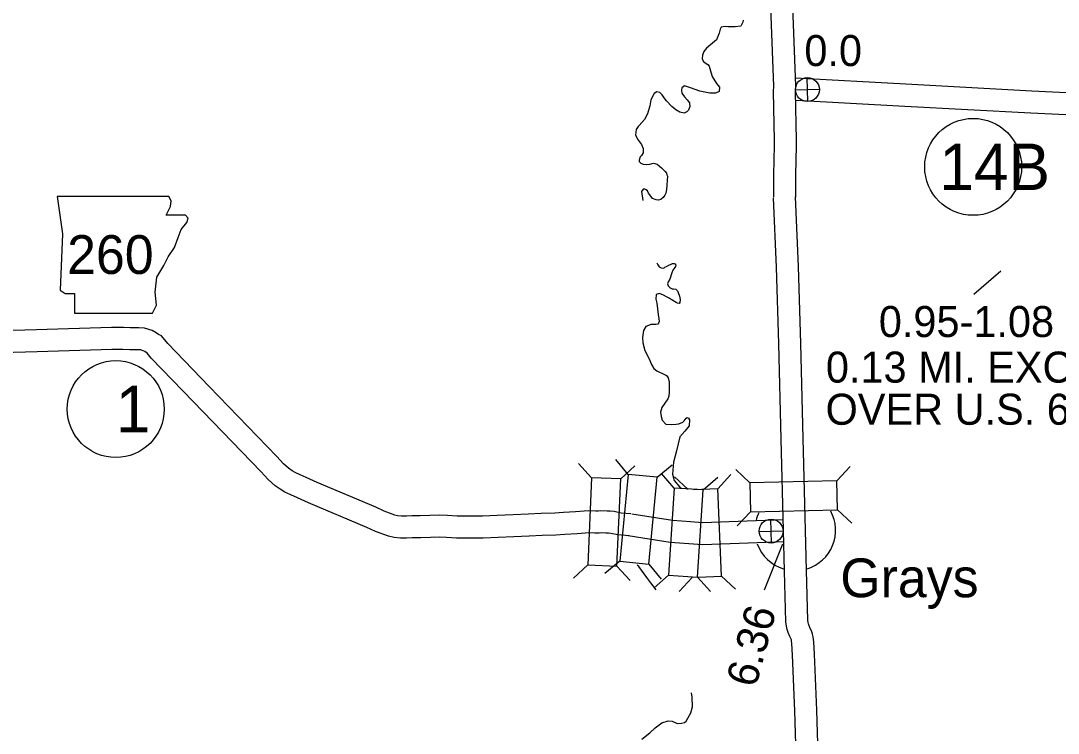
# Model space of a CAD drawing. Extents: x -939622 to -934222, y 1383701 to 1385301.
# Drawn here: x -936028.06 to -935985.66, y 1384416.62 to 1384445.72 of the extents above; entities that cross this region are included whole.
import ezdxf

# ---------------------------------------------------------------- set-up
doc = ezdxf.new("R2010")
doc.units = 0
for name, color, linetype in [('Level 10', 7, 'Continuous'), ('Level 15', 7, 'Continuous'), ('Level 20', 7, 'Continuous'), ('Level 21', 7, 'Continuous'), ('Level 24', 7, 'Continuous'), ('Level 25', 7, 'Continuous'), ('Level 26', 7, 'Continuous'), ('Level 27', 7, 'Continuous'), ('Level 9', 7, 'Continuous')]:
    doc.layers.add(name, color=color, linetype=linetype)

msp = doc.modelspace()

# ---------------------------------------------------------------- linework, layer by layer
at = {"layer": 'Level 10'}
for points in [[(-935997.505, 1384449.181), (-935997.404, 1384445.898), (-935997.302, 1384443.049), (-935997.305, 1384442.821), (-935997.268, 1384440.824), (-935997.265, 1384440.624), (-935997.297, 1384439.422), (-935997.293, 1384439.101), (-935997.295, 1384438.512)], [(-935996.602, 1384449.124), (-935996.505, 1384445.928), (-935996.402, 1384443.06), (-935996.404, 1384442.824), (-935996.368, 1384440.838), (-935996.365, 1384440.618), (-935996.396, 1384439.415), (-935996.393, 1384439.104), (-935996.395, 1384438.508)], [(-935996.308, 1384413.895), (-935996.42, 1384417.53), (-935996.523, 1384419.811), (-935996.543, 1384420.274), (-935996.558, 1384420.396), (-935996.566, 1384420.432), (-935996.63, 1384420.561), (-935996.702, 1384420.73), (-935996.743, 1384420.859), (-935996.769, 1384420.993), (-935996.789, 1384421.161), (-935996.847, 1384423.233), (-935996.885, 1384424.89), (-935996.979, 1384428.63), (-935997.074, 1384432.516), (-935997.17, 1384435.647), (-935997.295, 1384438.49)], [(-935995.409, 1384413.925), (-935995.52, 1384417.564), (-935995.623, 1384419.851), (-935995.645, 1384420.349), (-935995.67, 1384420.55), (-935995.695, 1384420.665), (-935995.724, 1384420.762), (-935995.812, 1384420.938), (-935995.857, 1384421.043), (-935995.869, 1384421.081), (-935995.879, 1384421.132), (-935995.891, 1384421.228), (-935995.947, 1384423.256), (-935995.986, 1384424.912), (-935996.079, 1384428.652), (-935996.175, 1384432.541), (-935996.271, 1384435.68), (-935996.396, 1384438.529)], [(-936003.124, 1384425.573), (-936003.525, 1384425.604), (-936003.804, 1384425.668), (-936003.969, 1384425.682), (-936004.093, 1384425.692), (-936004.35, 1384425.703), (-936004.464, 1384425.687), (-936004.552, 1384425.691), (-936004.849, 1384425.706), (-936005.387, 1384425.656), (-936005.877, 1384425.627), (-936006.225, 1384425.611), (-936006.792, 1384425.588), (-936007.322, 1384425.561), (-936007.941, 1384425.537), (-936008.594, 1384425.512), (-936009.19, 1384425.48), (-936010.219, 1384425.48), (-936010.617, 1384425.509), (-936010.942, 1384425.519), (-936011.342, 1384425.511), (-936011.738, 1384425.493), (-936012.073, 1384425.49), (-936012.299, 1384425.486), (-936012.504, 1384425.486), (-936012.662, 1384425.499), (-936012.775, 1384425.526), (-936013.21, 1384425.685), (-936013.552, 1384425.844), (-936015.938, 1384426.86), (-936016.389, 1384427.056), (-936016.643, 1384427.166), (-936016.839, 1384427.26), (-936016.965, 1384427.336), (-936017.113, 1384427.439), (-936017.321, 1384427.62), (-936017.592, 1384427.917), (-936020.357, 1384430.781), (-936022.052, 1384432.528), (-936022.3, 1384432.841), (-936022.425, 1384432.908), (-936022.523, 1384432.971), (-936022.688, 1384433.067), (-936023.003, 1384433.164), (-936023.233, 1384433.179), (-936023.581, 1384433.178), (-936023.862, 1384433.188), (-936024.354, 1384433.189), (-936027.408, 1384433.089), (-936030.321, 1384433.007)], [(-936003.195, 1384424.675), (-936003.661, 1384424.713), (-936003.943, 1384424.777), (-936004.042, 1384424.785), (-936004.146, 1384424.793), (-936004.309, 1384424.8), (-936004.422, 1384424.785), (-936004.593, 1384424.792), (-936004.83, 1384424.804), (-936005.319, 1384424.758), (-936005.829, 1384424.728), (-936006.187, 1384424.711), (-936006.751, 1384424.689), (-936007.281, 1384424.662), (-936007.907, 1384424.638), (-936008.553, 1384424.613), (-936009.166, 1384424.58), (-936010.252, 1384424.579), (-936010.665, 1384424.61), (-936010.946, 1384424.619), (-936011.313, 1384424.611), (-936011.713, 1384424.594), (-936012.061, 1384424.59), (-936012.29, 1384424.586), (-936012.541, 1384424.585), (-936012.803, 1384424.608), (-936013.034, 1384424.662), (-936013.556, 1384424.853), (-936013.918, 1384425.022), (-936016.294, 1384426.033), (-936016.748, 1384426.231), (-936017.016, 1384426.347), (-936017.269, 1384426.468), (-936017.454, 1384426.581), (-936017.667, 1384426.727), (-936017.951, 1384426.976), (-936018.248, 1384427.3), (-936021.004, 1384430.155), (-936022.729, 1384431.933), (-936022.892, 1384432.139), (-936022.992, 1384432.202), (-936023.052, 1384432.237), (-936023.166, 1384432.273), (-936023.26, 1384432.279), (-936023.596, 1384432.278), (-936023.879, 1384432.288), (-936024.34, 1384432.289), (-936027.381, 1384432.189), (-936030.289, 1384432.108)], [(-935996.9, 1384425.335), (-935999.108, 1384425.254), (-936000.184, 1384425.209), (-936000.686, 1384425.251), (-936001.417, 1384425.299), (-936003.088, 1384425.568)], [(-935996.879, 1384424.435), (-935999.073, 1384424.355), (-936000.203, 1384424.307), (-936000.753, 1384424.353), (-936001.519, 1384424.404), (-936003.231, 1384424.68)]]:
    msp.add_lwpolyline(points, dxfattribs=at)
at = {"layer": 'Level 15'}
for points in [[(-935996.393, 1384443.381), (-935991.883, 1384443.134), (-935986.74, 1384442.854), (-935981.661, 1384442.615)], [(-935996.372, 1384442.478), (-935991.932, 1384442.235), (-935986.785, 1384441.955), (-935981.637, 1384441.713), (-935981.614, 1384441.14)]]:
    msp.add_lwpolyline(points, dxfattribs=at)
at = {"layer": 'Level 20'}
for p, q in [((-936004.727, 1384427.052), (-936005.263, 1384427.635)), ((-936003.232, 1384427.185), (-936003.735, 1384427.796)), ((-936003.54, 1384427.001), (-936002.957, 1384427.537)), ((-936002.05, 1384427.07), (-936001.438, 1384427.574)), ((-936001.35, 1384426.629), (-936001.872, 1384427.225)), ((-935999.573, 1384426.595), (-935999.037, 1384427.178)), ((-935998.267, 1384426.842), (-935998.841, 1384427.388)), ((-935994.704, 1384426.931), (-935994.158, 1384427.505)), ((-936000.783, 1384426.566), (-936001.343, 1384427.082)), ((-936000.164, 1384426.552), (-935999.569, 1384427.074)), ((-935999.573, 1384426.595), (-936000.547, 1384426.555)), ((-935999.425, 1384423.034), (-935999.573, 1384426.595)), ((-935998.237, 1384425.655), (-935998.783, 1384425.081)), ((-935994.674, 1384425.744), (-935994.1, 1384425.198)), ((-936004.879, 1384423.491), (-936005.462, 1384422.956)), ((-936003.575, 1384423.637), (-936004.187, 1384423.134)), ((-936003.692, 1384423.441), (-936003.156, 1384422.857)), ((-936002.393, 1384423.523), (-936001.89, 1384422.912)), ((-936001.583, 1384423.073), (-936002.179, 1384422.551)), ((-936000.618, 1384422.977), (-936001.148, 1384422.402)), ((-936000.398, 1384422.995), (-935999.875, 1384422.4)), ((-936000.372, 1384422.995), (-935999.425, 1384423.034)), ((-935999.425, 1384423.034), (-935998.842, 1384422.498))]:
    msp.add_line(p, q, dxfattribs=at)
for points in [[(-936003.232, 1384427.185), (-936003.575, 1384423.637), (-936002.393, 1384423.523), (-936002.05, 1384427.07)], [(-936003.692, 1384423.441), (-936003.54, 1384427.001), (-936004.727, 1384427.052), (-936004.879, 1384423.491)], [(-935994.704, 1384426.931), (-935998.267, 1384426.842), (-935998.237, 1384425.655), (-935994.674, 1384425.744)], [(-936001.35, 1384426.629), (-936001.583, 1384423.073), (-936000.398, 1384422.995), (-936000.164, 1384426.552)]]:
    msp.add_lwpolyline(points, close=True, dxfattribs=at)
at = {"layer": 'Level 21'}
msp.add_lwpolyline([(-936026.576, 1384438.54), (-936026.347, 1384437.017), (-936026.449, 1384434.708), (-936026.246, 1384434.581), (-936025.865, 1384434.581), (-936025.865, 1384433.769), (-936022.668, 1384433.769), (-936022.515, 1384434.099), (-936022.566, 1384434.632), (-936022.49, 1384435.241), (-936022.211, 1384435.723), (-936022.033, 1384436.078), (-936021.779, 1384436.459), (-936021.627, 1384436.865), (-936021.5, 1384437.195), (-936021.272, 1384437.474), (-936021.221, 1384437.652), (-936021.323, 1384437.778), (-936022.109, 1384437.778), (-936021.932, 1384438.134), (-936021.906, 1384438.362), (-936022.012, 1384438.538)], close=True, dxfattribs=at)
at = {"layer": 'Level 24'}
for start, end in [(154.7595, 165.9638), (287.6182, 28.2253), (199.8552, 253.3365)]:
    msp.add_arc((-935996.409, 1384424.909), 1.65, start, end, dxfattribs=at)
at = {"layer": 'Level 25'}
for p, q in [((-935989.108, 1384434.543), (-935988.009, 1384435.506)), ((-935997.662, 1384422.468), (-935996.919, 1384424.352))]:
    msp.add_line(p, q, dxfattribs=at)
at = {"layer": 'Level 26'}
for p, q in [((-935995.898, 1384442.417), (-935995.921, 1384443.394)), ((-935996.398, 1384442.894), (-935995.421, 1384442.917)), ((-935997.383, 1384424.385), (-935997.405, 1384425.362)), ((-935997.882, 1384424.862), (-935996.906, 1384424.885))]:
    msp.add_line(p, q, dxfattribs=at)
for centre in [(-935995.91, 1384442.905), (-935997.394, 1384424.873)]:
    msp.add_circle(centre, 0.488, dxfattribs=at)
at = {"layer": 'Level 27'}
for centre in [(-935989.137, 1384439.75), (-936024.174, 1384429.856)]:
    msp.add_circle(centre, 1.98, dxfattribs=at)
at = {"layer": 'Level 9'}
for points in [[(-935998.534, 1384445.74), (-935998.542, 1384445.653), (-935998.629, 1384445.501), (-935998.864, 1384445.468), (-935999.158, 1384445.474), (-935999.269, 1384445.478), (-935999.436, 1384445.453), (-935999.472, 1384445.371), (-935999.513, 1384445.209), (-935999.622, 1384444.934), (-935999.875, 1384444.737), (-936000.04, 1384444.592), (-936000.139, 1384444.455), (-936000.199, 1384444.315), (-936000.211, 1384444.17), (-936000.174, 1384444.072), (-936000.093, 1384443.994), (-935999.973, 1384443.926), (-935999.923, 1384443.859)], [(-935999.923, 1384443.859), (-935999.876, 1384443.672), (-935999.797, 1384443.434), (-935999.624, 1384443.155), (-935999.497, 1384443.001), (-935999.518, 1384442.834), (-935999.665, 1384442.762), (-935999.899, 1384442.765), (-936000.31, 1384442.847), (-936000.69, 1384442.979), (-936000.93, 1384443.057), (-936001.035, 1384442.974), (-936001.054, 1384442.868), (-936001.035, 1384442.763), (-936000.933, 1384442.611), (-936000.823, 1384442.483), (-936000.734, 1384442.369), (-936000.71, 1384442.214), (-936000.767, 1384442.07), (-936000.832, 1384441.992), (-936000.95, 1384441.939), (-936001.129, 1384441.986), (-936001.283, 1384442.076), (-936001.447, 1384442.22), (-936001.667, 1384442.445), (-936001.765, 1384442.568), (-936001.845, 1384442.691), (-936001.944, 1384442.78), (-936002.063, 1384442.815), (-936002.177, 1384442.744), (-936002.307, 1384442.486), (-936002.354, 1384442.243), (-936002.449, 1384441.92), (-936002.571, 1384441.689), (-936002.78, 1384441.443), (-936002.826, 1384441.393), (-936002.908, 1384441.272), (-936002.935, 1384441.063), (-936002.85, 1384440.883), (-936002.691, 1384440.661), (-936002.627, 1384440.498), (-936002.626, 1384440.326), (-936002.684, 1384440.21), (-936002.731, 1384440.172), (-936002.742, 1384440.159), (-936002.788, 1384440.028), (-936002.779, 1384439.962), (-936002.716, 1384439.898), (-936002.619, 1384439.863), (-936002.486, 1384439.844), (-936002.355, 1384439.865), (-936002.204, 1384439.898), (-936002.046, 1384439.856), (-936001.869, 1384439.713), (-936001.719, 1384439.557), (-936001.674, 1384439.489), (-936001.651, 1384439.43), (-936001.627, 1384439.368), (-936001.667, 1384438.818), (-936001.698, 1384438.679), (-936001.739, 1384438.587), (-936001.798, 1384438.503), (-936001.897, 1384438.415), (-936001.995, 1384438.395), (-936002.091, 1384438.401), (-936002.246, 1384438.457), (-936002.351, 1384438.601), (-936002.405, 1384438.68), (-936002.451, 1384438.771), (-936002.501, 1384438.817), (-936002.547, 1384438.843), (-936002.616, 1384438.834), (-936002.69, 1384438.749), (-936002.639, 1384438.381)], [(-936002.066, 1384435.827), (-936002.021, 1384435.75), (-936001.962, 1384435.667), (-936001.889, 1384435.624), (-936001.777, 1384435.607), (-936001.73, 1384435.65), (-936001.665, 1384435.685), (-936001.571, 1384435.73), (-936001.479, 1384435.775), (-936001.417, 1384435.801), (-936001.357, 1384435.806), (-936001.321, 1384435.786), (-936001.286, 1384435.739), (-936001.302, 1384435.679), (-936001.334, 1384435.635), (-936001.403, 1384435.534), (-936001.444, 1384435.415), (-936001.538, 1384435.163), (-936001.595, 1384435.059), (-936001.623, 1384434.971), (-936001.596, 1384434.884), (-936001.519, 1384434.808), (-936001.436, 1384434.769), (-936001.382, 1384434.761), (-936001.292, 1384434.755), (-936001.258, 1384434.732), (-936001.224, 1384434.688), (-936001.191, 1384434.611), (-936001.139, 1384434.474), (-936001.111, 1384434.325), (-936001.122, 1384434.213), (-936001.157, 1384434.167), (-936001.22, 1384434.183), (-936001.269, 1384434.208), (-936001.336, 1384434.251), (-936001.474, 1384434.325), (-936001.562, 1384434.38), (-936001.672, 1384434.44), (-936001.795, 1384434.514), (-936001.958, 1384434.575), (-936002.086, 1384434.532), (-936002.105, 1384434.351), (-936002.069, 1384434.181), (-936002.01, 1384433.716), (-936001.987, 1384433.539), (-936001.974, 1384433.431), (-936001.993, 1384433.371), (-936002.028, 1384433.33), (-936002.1, 1384433.316), (-936002.214, 1384433.31), (-936002.313, 1384433.31), (-936002.401, 1384433.271), (-936002.517, 1384433.231), (-936002.602, 1384433.063), (-936002.644, 1384432.785), (-936002.635, 1384432.56), (-936002.547, 1384432.255), (-936002.394, 1384431.938), (-936002.277, 1384431.671), (-936002.191, 1384431.511), (-936002.068, 1384431.413), (-936001.986, 1384431.376), (-936001.81, 1384431.291), (-936001.673, 1384431.226), (-936001.601, 1384431.126), (-936001.559, 1384430.95), (-936001.554, 1384430.694), (-936001.556, 1384430.556), (-936001.572, 1384430.39), (-936001.611, 1384430.281), (-936001.737, 1384430.096), (-936001.864, 1384429.927), (-936001.912, 1384429.736), (-936001.891, 1384429.556), (-936001.839, 1384429.401), (-936001.69, 1384429.243), (-936001.482, 1384429.228)], [(-936001.482, 1384429.228), (-936001.27, 1384429.235), (-936001.159, 1384429.253), (-936000.999, 1384429.319), (-936000.944, 1384429.377), (-936000.86, 1384429.482), (-936000.825, 1384429.51), (-936000.77, 1384429.491), (-936000.729, 1384429.417), (-936000.739, 1384429.167), (-936000.913, 1384428.951), (-936001.122, 1384428.716), (-936001.257, 1384428.149), (-936001.381, 1384427.691), (-936001.423, 1384427.202), (-936001.352, 1384426.943), (-936001.119, 1384426.667), (-936001.074, 1384426.62)], [(-936002.089, 1384422.472), (-936002.313, 1384422.764), (-936002.478, 1384422.973), (-936002.795, 1384423.42), (-936002.871, 1384423.483)], [(-936002.678, 1384416.375), (-936002.353, 1384416.628), (-936002.134, 1384416.834), (-936001.861, 1384417.035), (-936001.594, 1384417.118), (-936001.443, 1384417.105), (-936001.231, 1384417.015), (-936001.051, 1384417.03), (-936000.938, 1384417.06), (-936000.864, 1384417.102), (-936000.799, 1384417.227), (-936000.671, 1384417.444), (-936000.601, 1384417.696), (-936000.621, 1384418.084), (-936000.647, 1384418.272)]]:
    msp.add_lwpolyline(points, dxfattribs=at)

# ---------------------------------------------------------------- texts
at = {"layer": 'Level 21'}
msp.add_text('260', height=1.584, dxfattribs=at).set_placement((-936026.162, 1384435.376))
at = {"layer": 'Level 24'}
msp.add_text('Grays', height=1.584, dxfattribs=at).set_placement((-935994.565, 1384422.17))
at = {"layer": 'Level 25'}
for s, p in [('0.0', (-935996.034, 1384443.866)), ('0.95-1.08', (-935992.991, 1384432.798)), ('0.13 MI. EXCEP.', (-935995.155, 1384430.936)), ('OVER U.S. 64B', (-935995.167, 1384429.216))]:
    msp.add_text(s, height=1.2672, dxfattribs=at).set_placement(p)
msp.add_text('6.36', height=1.2672, rotation=75, dxfattribs=at).set_placement((-935998.024, 1384418.437))
at = {"layer": 'Level 27'}
for s, height, p in [('14B', 1.9008, (-935990.519, 1384438.8)), ('1', 1.901, (-936024.174, 1384428.905))]:
    msp.add_text(s, height=height, dxfattribs=at).set_placement(p)

doc.saveas('drawing.dxf')
